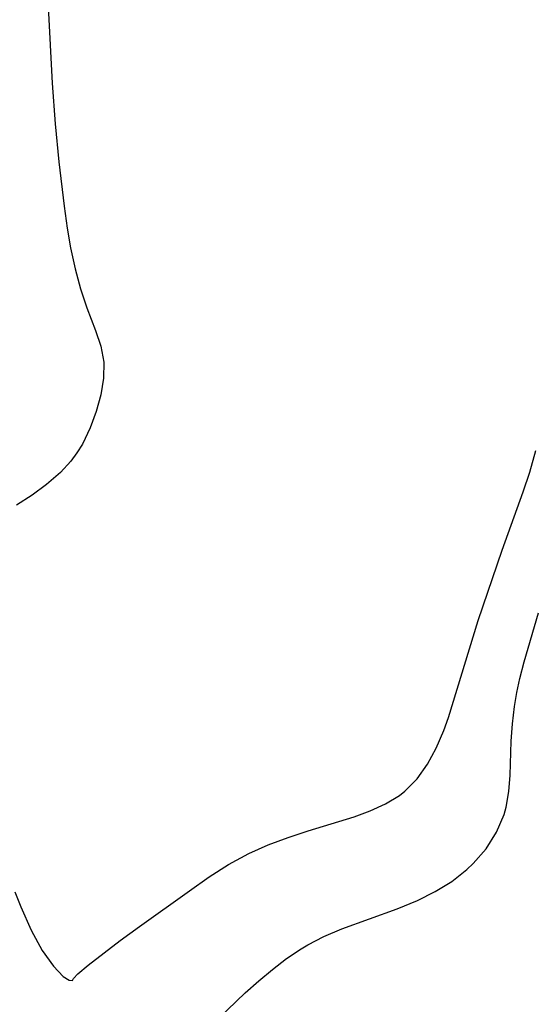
# Model space of a CAD drawing. Header units: metres. Extents: x 1073367 to 1082519, y 1569854 to 1574957.
# Tile 503 of 656: x 1077534 to 1077578, y 1573808 to 1573892. Entities that reach past the tile are written whole.
import ezdxf

# ---------------------------------------------------------------- set-up
doc = ezdxf.new("R2010")
doc.units = ezdxf.units.M
doc.layers.add('CGG_CurvaNivelLidar_v1', color=253, linetype='Continuous', lineweight=30)

msp = doc.modelspace()

# ---------------------------------------------------------------- linework, layer by layer
at = {"layer": 'CGG_CurvaNivelLidar_v1'}
for p, q in [((1077536.4043, 1573893.5639, 70.5), (1077536.7405, 1573886.9714, 70.5)), ((1077536.7405, 1573886.9714, 70.5), (1077537.0039, 1573883.4774, 70.5)), ((1077537.0039, 1573883.4774, 70.5), (1077537.3222, 1573880.1839, 70.5)), ((1077537.3222, 1573880.1839, 70.5), (1077537.7664, 1573876.3611, 70.5)), ((1077537.7664, 1573876.3611, 70.5), (1077538.0362, 1573874.4888, 70.5)), ((1077538.0362, 1573874.4888, 70.5), (1077538.3307, 1573872.772, 70.5)), ((1077538.3307, 1573872.772, 70.5), (1077538.7164, 1573870.9654, 70.5)), ((1077538.7164, 1573870.9654, 70.5), (1077539.1797, 1573869.2342, 70.5)), ((1077539.1797, 1573869.2342, 70.5), (1077539.7235, 1573867.6036, 70.5)), ((1077539.7235, 1573867.6036, 70.5), (1077540.492, 1573865.6605, 70.5)), ((1077540.492, 1573865.6605, 70.5), (1077540.9455, 1573864.3025, 70.5)), ((1077540.9455, 1573864.3025, 70.5), (1077541.1984, 1573862.9343, 70.5)), ((1077541.1984, 1573862.9343, 70.5), (1077541.1756, 1573861.54, 70.5)), ((1077541.1756, 1573861.54, 70.5), (1077540.9363, 1573860.1173, 70.5)), ((1077540.9363, 1573860.1173, 70.5), (1077540.5535, 1573858.6811, 70.5)), ((1077540.5535, 1573858.6811, 70.5), (1077540.0307, 1573857.251, 70.5)), ((1077540.0307, 1573857.251, 70.5), (1077539.3481, 1573855.8639, 70.5)), ((1077539.3481, 1573855.8639, 70.5), (1077538.8811, 1573855.114, 70.5)), ((1077538.8811, 1573855.114, 70.5), (1077538.3514, 1573854.3972, 70.5)), ((1077577.9669, 1573853.453, 70.5), (1077578.482, 1573855.2993, 70.5)), ((1077538.3514, 1573854.3972, 70.5), (1077537.4593, 1573853.4181, 70.5)), ((1077537.4593, 1573853.4181, 70.5), (1077536.2605, 1573852.369, 70.5)), ((1077577.4134, 1573851.7571, 70.5), (1077577.9669, 1573853.453, 70.5)), ((1077536.2605, 1573852.369, 70.5), (1077535.0035, 1573851.4467, 70.5)), ((1077575.5809, 1573846.7163, 70.5), (1077577.4134, 1573851.7571, 70.5)), ((1077535.0035, 1573851.4467, 70.5), (1077533.6687, 1573850.5867, 70.5)), ((1077573.5254, 1573840.6582, 70.5), (1077575.5809, 1573846.7163, 70.5)), ((1077570.9555, 1573832.2794, 70.5), (1077573.5254, 1573840.6582, 70.5)), ((1077577.4889, 1573837.0763, 70), (1077578.7363, 1573841.3232, 70)), ((1077577.1174, 1573835.6564, 70), (1077577.4889, 1573837.0763, 70)), ((1077576.8548, 1573834.4446, 70), (1077577.1174, 1573835.6564, 70)), ((1077576.6488, 1573833.2301, 70), (1077576.8548, 1573834.4446, 70)), ((1077576.4755, 1573831.7362, 70), (1077576.6488, 1573833.2301, 70)), ((1077570.5512, 1573831.157, 70.5), (1077570.9555, 1573832.2794, 70.5)), ((1077576.3769, 1573830.2536, 70), (1077576.4755, 1573831.7362, 70)), ((1077569.9009, 1573829.6536, 70.5), (1077570.5512, 1573831.157, 70.5)), ((1077569.1375, 1573828.2561, 70.5), (1077569.9009, 1573829.6536, 70.5)), ((1077576.2806, 1573827.3288, 70), (1077576.3769, 1573830.2536, 70)), ((1077568.2423, 1573826.9984, 70.5), (1077569.1375, 1573828.2561, 70.5)), ((1077567.1863, 1573825.9257, 70.5), (1077568.2423, 1573826.9984, 70.5)), ((1077576.1724, 1573825.9188, 70), (1077576.2806, 1573827.3288, 70)), ((1077565.522, 1573824.8413, 70.5), (1077566.7217, 1573825.567, 70.5)), ((1077566.7217, 1573825.567, 70.5), (1077567.1863, 1573825.9257, 70.5)), ((1077575.9402, 1573824.5569, 70), (1077576.1724, 1573825.9188, 70)), ((1077564.2062, 1573824.2458, 70.5), (1077565.522, 1573824.8413, 70.5)), ((1077575.7647, 1573823.9232, 70), (1077575.9402, 1573824.5569, 70)), ((1077558.837, 1573822.5252, 70.5), (1077562.8058, 1573823.7381, 70.5)), ((1077562.8058, 1573823.7381, 70.5), (1077564.2062, 1573824.2458, 70.5)), ((1077575.1151, 1573822.3939, 70), (1077575.7647, 1573823.9232, 70)), ((1077555.3951, 1573821.3041, 70.5), (1077557.107, 1573821.9497, 70.5)), ((1077557.107, 1573821.9497, 70.5), (1077558.837, 1573822.5252, 70.5)), ((1077574.2095, 1573820.9781, 70), (1077575.1151, 1573822.3939, 70)), ((1077553.7196, 1573820.5721, 70.5), (1077555.3951, 1573821.3041, 70.5)), ((1077551.9512, 1573819.6181, 70.5), (1077553.7196, 1573820.5721, 70.5)), ((1077573.0861, 1573819.6891, 70), (1077574.2095, 1573820.9781, 70)), ((1077550.298, 1573818.5525, 70.5), (1077551.9512, 1573819.6181, 70.5)), ((1077572.5348, 1573819.1737, 70), (1077573.0861, 1573819.6891, 70)), ((1077548.5941, 1573817.3546, 70.5), (1077550.298, 1573818.5525, 70.5)), ((1077571.2312, 1573818.1615, 70), (1077572.5348, 1573819.1737, 70)), ((1077569.7992, 1573817.2733, 70), (1077571.2312, 1573818.1615, 70)), ((1077533.5316, 1573817.2688, 70.5), (1077534.0306, 1573815.9697, 70.5)), ((1077544.2942, 1573814.2813, 70.5), (1077548.5941, 1573817.3546, 70.5)), ((1077568.2673, 1573816.5027, 70), (1077569.7992, 1573817.2733, 70)), ((1077534.0306, 1573815.9697, 70.5), (1077534.9255, 1573813.9419, 70.5)), ((1077566.5321, 1573815.792, 70), (1077568.2673, 1573816.5027, 70)), ((1077561.7492, 1573814.0578, 70), (1077566.5321, 1573815.792, 70)), ((1077542.6263, 1573813.0549, 70.5), (1077544.2942, 1573814.2813, 70.5)), ((1077534.9255, 1573813.9419, 70.5), (1077535.8726, 1573812.2141, 70.5)), ((1077560.1924, 1573813.3937, 70), (1077561.7492, 1573814.0578, 70)), ((1077539.8575, 1573810.9409, 70.5), (1077542.6263, 1573813.0549, 70.5)), ((1077558.2472, 1573812.3453, 70), (1077558.8235, 1573812.6886, 70)), ((1077558.8235, 1573812.6886, 70), (1077560.1924, 1573813.3937, 70)), ((1077535.8726, 1573812.2141, 70.5), (1077536.8459, 1573810.8503, 70.5)), ((1077556.9825, 1573811.4988, 70), (1077558.2472, 1573812.3453, 70)), ((1077538.9553, 1573810.179, 70.5), (1077539.8575, 1573810.9409, 70.5)), ((1077555.7605, 1573810.5716, 70), (1077556.9825, 1573811.4988, 70)), ((1077536.8459, 1573810.8503, 70.5), (1077537.706, 1573809.9634, 70.5)), ((1077538.5861, 1573809.8002, 70.5), (1077538.9553, 1573810.179, 70.5)), ((1077554.5716, 1573809.582, 70), (1077555.7605, 1573810.5716, 70)), ((1077537.706, 1573809.9634, 70.5), (1077538.21, 1573809.6316, 70.5)), ((1077538.21, 1573809.6316, 70.5), (1077538.5, 1573809.6267, 70.5)), ((1077538.5, 1573809.6267, 70.5), (1077538.5861, 1573809.8002, 70.5)), ((1077553.4078, 1573808.5455, 70), (1077554.5716, 1573809.582, 70)), ((1077548.393, 1573803.7862, 70), (1077553.4078, 1573808.5455, 70))]:
    msp.add_line(p, q, dxfattribs=at)

doc.saveas('drawing.dxf')
